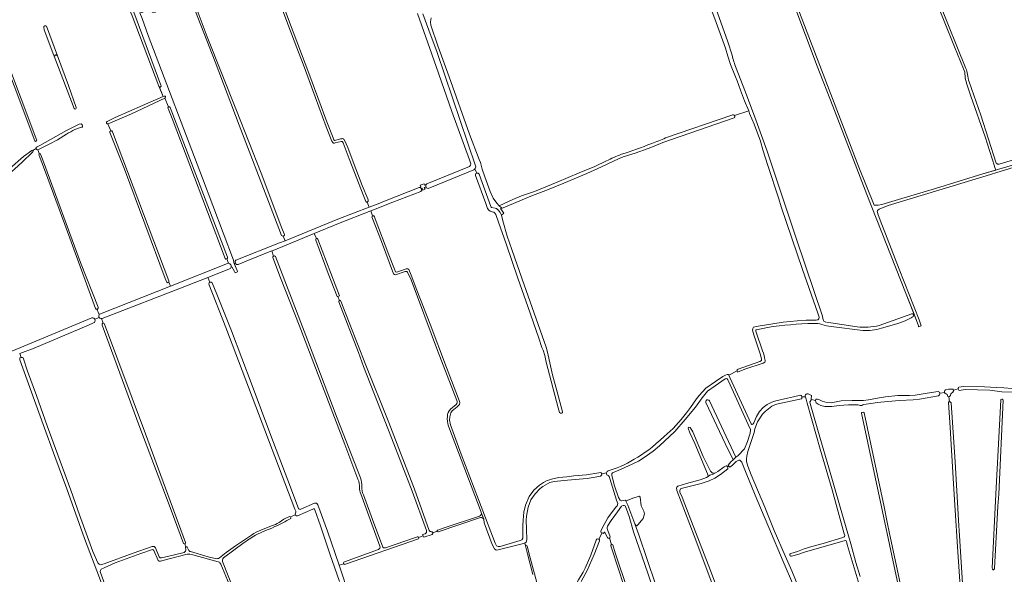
# Model space of a CAD drawing. Header units: metres. Extents: x 209813 to 223847, y 571801 to 587119.
# Tile 619 of 656: x 219458 to 220606, y 580837 to 581483. Entities that reach past the tile are written whole.
import ezdxf

# ---------------------------------------------------------------- set-up
doc = ezdxf.new("R2010")
doc.units = ezdxf.units.M
for name, color, linetype, lineweight in [('B-RO-GR-GRAS-GV', 8, 'Continuous', 0), ('B-RO-GR-RIET-GV', 8, 'Continuous', 0), ('B-RO-KW-KUNSTWERK_STUW-GV', 8, 'Continuous', 0), ('B-RO-OG-WATER_GREPPEL-GV', 8, 'Continuous', 0), ('B-RO-VH-ONVERHARD-GV', 8, 'Continuous', 0)]:
    doc.layers.add(name, color=color, linetype=linetype, lineweight=lineweight)

msp = doc.modelspace()

# ---------------------------------------------------------------- linework, layer by layer
at = {"layer": 'B-RO-GR-GRAS-GV', "flags": 128}
for points in [[(219559.668, 581364.768), (219568.972, 581369.23), (219601.059, 581383.141), (219625.024, 581393.65), (219620.257, 581405.876), (219589.09, 581487.808), (219587.878, 581490.423), (219580.218, 581511.344), (219566.856, 581552.884), (219560.374, 581575.241), (219551.907, 581599.318), (219533.386, 581656.733), (219523.597, 581687.292), (219518.04, 581708.856), (219511.029, 581728.171), (219507.589, 581734.918), (219499.916, 581757.407), (219471.738, 581858.214), (219468.696, 581868.797), (219454.408, 581923.963), (219452.159, 581937.589)], [(219387.776, 581647.575), (219388.341, 581616.426), (219390.637, 581582.041), (219393.711, 581569.184), (219395.14, 581563.945), (219400.061, 581550.134), (219442.447, 581436.469), (219476.737, 581345.505), (219477.69, 581342.806), (219477.372, 581341.853), (219476.102, 581341.377), (219475.467, 581342.171), (219426.89, 581470.124), (219389.405, 581568.446), (219355.614, 581554.986), (219354.274, 581558.105), (219380.963, 581568.19)], [(219607.507, 581642.798), (219628.897, 581587.096), (219650.324, 581534.705), (219659.361, 581512.486), (219660.154, 581509.575), (219659.996, 581508.173), (219658.964, 581507.459), (219660.154, 581503.648), (219661.107, 581503.728), (219661.455, 581503.232), (219662.996, 581499.456), (219663.602, 581497.524), (219676.623, 581463.293), (219710.883, 581377.281), (219739.458, 581304.256), (219763.608, 581240.354), (219766.279, 581233.706)], [(220500.274, 581139.379), (220501.176, 581139.849), (220491.118, 581165.214), (220446.136, 581279.657), (220406.399, 581382.642), (220388.202, 581428.935), (220360.881, 581501.351), (220332.963, 581573.489), (220311.21, 581628.773)], [(220314.877, 581629.985), (220314.091, 581629.725), (220321.151, 581612.083), (220332.33, 581582.891), (220347.79, 581543.677), (220436.86, 581311.417), (220454.412, 581267.1), (220456.193, 581267.1), (220459.092, 581266.892), (220463.449, 581267.707), (220482.781, 581273.714), (220525.93, 581286.523), (220581.271, 581303.506), (220596.487, 581307.886), (220595.114, 581311.928)], [(220309.114, 581625.45), (220231.444, 581598.831), (220228.892, 581597.79), (220230.978, 581592.231), (220233.503, 581592.367), (220234.826, 581591.706), (220261.946, 581518.813), (220283.942, 581457.563), (220288.823, 581442.012)], [(220211.282, 581345.345), (220288.582, 581372.032), (220289.449, 581372.314), (220290.459, 581372.324), (220291.398, 581371.914), (220291.707, 581371.43), (220308.186, 581377.177), (220303.221, 581388.505), (220298.591, 581401.205), (220294.886, 581411.921), (220292.77, 581416.816), (220286.817, 581431.103), (220284.039, 581440.893), (220281.128, 581450.021), (220270.142, 581480.089), (220252.685, 581527.28), (220229.799, 581588.795), (220229.667, 581590.78), (220230.978, 581592.231)], [(220558.889, 581426.075), (220548.074, 581451.768), (220534.655, 581485.44), (220512.517, 581538.935)], [(220514.647, 581542.342), (220530.674, 581502.725), (220561.627, 581426.561)], [(219658.964, 581507.459), (219657.352, 581507.16), (219655.656, 581506.4), (219638.723, 581501.505), (219619.288, 581496.538), (219619.832, 581494.679), (219616.101, 581493.568), (219616.101, 581492.218), (219612.291, 581492.139), (219611.974, 581493.409), (219608.957, 581492.536), (219608.558, 581493.817), (219605.154, 581493.554), (219600.226, 581491.716), (219598.11, 581491.451), (219600.464, 581484.519), (219607.767, 581464.993), (219670.983, 581298.503), (219707.283, 581203.041), (219707.481, 581200.362), (219707.997, 581199.16)], [(219709.479, 581199.447), (219709.288, 581200.753), (219709.288, 581201.864), (219710.081, 581202.975), (219761.04, 581223.295), (219767.519, 581225.597), (219765.082, 581230.956), (219763.951, 581231.14), (219763.078, 581231.617), (219750.165, 581266.29), (219713.768, 581360.218), (219685.673, 581434.17), (219659.328, 581501.917)], [(219762.177, 581509.063), (219772.363, 581480.488), (219795.019, 581420.946), (219816.091, 581364.24), (219823.319, 581345.439), (219824.25, 581343.276), (219824.427, 581343.025), (219824.724, 581342.727), (219825.104, 581342.469), (219825.524, 581342.51), (219832.187, 581344.273), (219833.671, 581344.523), (219834.414, 581344.571), (219834.988, 581344.479), (219835.653, 581344.116), (219836.103, 581343.687), (219836.528, 581342.952), (219840.407, 581334.247), (219845.439, 581320.787), (219857.393, 581289.995), (219863.956, 581274.232), (219864.261, 581273.431), (219864.424, 581272.581), (219864.294, 581271.864), (219863.982, 581271.24), (219863.089, 581270.683), (219865.436, 581264.609), (219877.71, 581269.381), (219883.532, 581271.844), (219923.723, 581287.711), (219925.873, 581288.537), (219925.141, 581290.208), (219929.507, 581291.796), (219929.982, 581290.538), (219932.69, 581291.763), (219982.31, 581312.212), (219983.633, 581313.535), (219984.03, 581315.123), (219982.443, 581320.017), (219962.07, 581376.242), (219943.549, 581428.894), (219921.927, 581490.537)], [(219863.089, 581270.683), (219862.29, 581270.564), (219861.511, 581271.166), (219859.087, 581277.319), (219842.202, 581321.164), (219835.123, 581339.586), (219834.456, 581340.783), (219833.989, 581341.19), (219833.521, 581341.366), (219832.848, 581341.431), (219825.949, 581339.55), (219824.935, 581339.183), (219823.711, 581339.406), (219822.913, 581340.096), (219821.918, 581341.832), (219815.481, 581358.402), (219802.354, 581393.4), (219788.467, 581431.309), (219781.081, 581450.435), (219770.451, 581478.142), (219764.44, 581494.759)], [(219937.698, 581485.608), (219937.169, 581480.845), (219937.301, 581476.744), (219945.483, 581452.727), (219958.863, 581416.722), (219982.636, 581349.716), (219993.79, 581320.375), (219995.378, 581316.803), (219997.23, 581309.13), (220000.537, 581299.87), (220006.49, 581282.804), (220010.194, 581275.131), (220014.428, 581269.31), (220017.26, 581266.286), (220033.081, 581273.544), (220043.135, 581277.909), (220058.216, 581283.069), (220084.939, 581293.917), (220110.604, 581304.632), (220128.86, 581312.173), (220142.189, 581318.607)], [(220293.535, 581426.794), (220303.505, 581400.781), (220315.115, 581370.776), (220329.627, 581329.877), (220363.991, 581227.446), (220394.137, 581137.466), (220394.548, 581134.793), (220395.303, 581132.403)], [(220565.298, 581410.814), (220579.049, 581371.987), (220596.981, 581316.147)], [(220594.932, 581312.369), (220584.2, 581346.512), (220567.423, 581394.228), (220562.372, 581409.304)], [(219631.518, 581381.622), (219627.169, 581391.932), (219588.076, 581373.56), (219560.93, 581361.816)], [(219697.456, 581204.843), (219635.794, 581367.926), (219630.875, 581379.889)], [(220142.382, 580955.007), (220142.904, 580956.697), (220144.213, 580957.367), (220154.706, 580960.771), (220158.815, 580962.483), (220162.863, 580964.336), (220166.844, 580966.327), (220170.754, 580968.455), (220174.588, 580970.716), (220178.971, 580973.318), (220183.274, 580976.05), (220187.492, 580978.91), (220191.623, 580981.896), (220195.662, 580985.005), (220200.403, 580988.988), (220205.043, 580993.089), (220209.578, 580997.305), (220213.166, 581000.319), (220216.652, 581003.448), (220220.033, 581006.689), (220223.309, 581010.042), (220226.471, 581013.499), (220229.519, 581017.058), (220235.614, 581025.004), (220240.115, 581031.017), (220247.479, 581041.139), (220250.377, 581045.222), (220258.316, 581053.823), (220269.32, 581061.554), (220272.175, 581063.531), (220275.116, 581065.379), (220278.137, 581067.092), (220281.232, 581068.668), (220283.153, 581069.557), (220283.377, 581069.619), (220283.607, 581069.649), (220283.839, 581069.647), (220284.068, 581069.613), (220284.291, 581069.547), (220284.502, 581069.451), (220284.698, 581069.326), (220284.874, 581069.175), (220285.021, 581068.855), (220294.595, 581073.9), (220294.541, 581074.145), (220294.705, 581075.228), (220295.869, 581075.969), (220321.269, 581084.647), (220322.962, 581086.023), (220323.068, 581088.034), (220321.587, 581093.855), (220314.072, 581115.762), (220312.591, 581121.16), (220312.908, 581123.382), (220313.861, 581124.652), (220317.036, 581125.605), (220348.468, 581130.579), (220364.767, 581132.167), (220375.35, 581132.907), (220387.039, 581132.758), (220388.791, 581133.437), (220389.955, 581134.601), (220390.272, 581136.294), (220388.897, 581141.268), (220371.011, 581191.857), (220346.123, 581265.155), (220343.266, 581274.363), (220330.477, 581313.142), (220324.867, 581331.663), (220321.798, 581341.611), (220314.39, 581361.508), (220309.293, 581374.058), (220308.186, 581377.177)], [(220291.707, 581371.43), (220291.956, 581370.843), (220292.03, 581370.066), (220291.809, 581369.45), (220291.246, 581369.04), (220207.921, 581340.235), (220197.761, 581335.896), (220191.094, 581333.145), (220175.943, 581327.597), (220161.867, 581323.258), (220157.21, 581321.459), (220136.573, 581311.828), (220119.216, 581303.996), (220092.44, 581292.566), (220071.485, 581283.994), (220055.822, 581278.279), (220021.884, 581263.734), (220020.614, 581263.496), (220019.583, 581263.575), (220018.815, 581263.178), (220022.625, 581257.516), (220019.662, 581255.32), (220021.249, 581248.811), (220026.329, 581230.872), (220031.867, 581215.392), (220044.012, 581180.705), (220071.872, 581101.329), (220073.698, 581094.265), (220075.365, 581086.645), (220079.492, 581069.182), (220084.652, 581049.577), (220090.922, 581026.161), (220090.922, 581024.971), (220090.287, 581024.336), (220088.7, 581024.336), (220087.509, 581025.209), (220085.842, 581030.686), (220071.872, 581084.105), (220070.364, 581091.566), (220068.3, 581098.154), (220066.872, 581101.091), (220063.459, 581111.886), (220050.679, 581148.955), (220039.011, 581181.975), (220025.12, 581221.821), (220016.151, 581247.221), (220013.055, 581256.032), (220012.182, 581257.778), (220010.753, 581258.889), (220008.769, 581259.365), (220006.626, 581260.08), (220005.038, 581261.112), (220003.689, 581263.175), (220001.705, 581269.128), (219989.56, 581301.672), (219989.481, 581302.863), (219989.957, 581303.815), (219991.143, 581304.299), (219988.761, 581309.405), (219987.496, 581308.26), (219944.793, 581290.639), (219934.315, 581286.512), (219933.045, 581286.67), (219932.093, 581287.305), (219931.758, 581288.326), (219929.793, 581287.734), (219930.611, 581285.543), (219927.736, 581284.672), (219927.098, 581286.741), (219926.257, 581286.379), (219926.536, 581285.242), (219926.616, 581283.972), (219925.584, 581283.099), (219893.04, 581270.398), (219870.497, 581261.508), (219867.338, 581260.485)], [(219478.18, 581334.972), (219481.475, 581336.756), (219512.479, 581353.91), (219527.262, 581361.53), (219529.469, 581361.765), (219530.509, 581360.689), (219531.022, 581359.709)], [(219529.871, 581357.855), (219522.187, 581355.229)], [(219560.531, 581361.744), (219564, 581353.778)], [(219566.204, 581352.678), (219631.651, 581178.811)], [(220737.376, 581356.396), (220740.841, 581357.402), (220745.118, 581359.393), (220747.505, 581350.8), (220743.667, 581349.479), (220703.861, 581337.569), (220646.037, 581319.943), (220602.765, 581306.613), (220585.213, 581301.371), (220470.971, 581266.766), (220460.302, 581262.335), (220458.45, 581260.748), (220458.185, 581259.954), (220459.243, 581255.587), (220463.563, 581244.335), (220465.126, 581240.519), (220483.694, 581192.369), (220507.129, 581133.269), (220509.367, 581126.264), (220506.244, 581125.365), (220506.086, 581126.264), (220504.831, 581130.631), (220501.176, 581139.849)], [(220600.186, 581314.827), (220650.583, 581330.136), (220685.971, 581341.011), (220737.376, 581356.396), (220736.939, 581357.604)], [(219512.488, 581349.88), (219501.751, 581343.139), (219493.032, 581338.66), (219479.129, 581331.61)], [(219629.24, 581177.159), (219627.582, 581181.369), (219580.163, 581308.921), (219562.763, 581351.588)], [(219430.024, 581295.786), (219462.356, 581323.672), (219471.906, 581330.872)], [(219476.998, 581333.072), (219473.136, 581330.909)], [(219480.845, 581326.67), (219479.129, 581331.61)], [(219473.241, 581329.083), (219460.352, 581316.928), (219435.753, 581294.531)], [(219546.2, 581146.585), (219510.36, 581244.292), (219486.61, 581308.684), (219480.353, 581325.09)], [(219482.433, 581325.79), (219485.696, 581317.588), (219528.805, 581200.201), (219549.241, 581148.098)], [(219767.519, 581225.597), (219829.006, 581250.586), (219865.436, 581264.609)], [(219867.338, 581260.485), (219829.788, 581245.606), (219801.451, 581234.09), (219804.032, 581228.087)], [(219893.943, 581187.156), (219879.888, 581224.493), (219868.686, 581253.447), (219871.371, 581254.523), (219870.577, 581254.841), (219869.409, 581254.532), (219867.338, 581260.485)], [(219871.407, 581254.429), (219872.641, 581251.269), (219888.278, 581209.2), (219895.024, 581192.293), (219896.294, 581189.356), (219897.644, 581188.96), (219908.756, 581192.849), (219910.582, 581192.928), (219911.773, 581192.055), (219914.551, 581185.467), (219921.218, 581167.925), (219936.538, 581128.158), (219955.746, 581077.914), (219970.59, 581039.417), (219971.277, 581036.811), (219970.96, 581034.588), (219968.102, 581031.942), (219962.176, 581027.18), (219960.8, 581024.957), (219959.424, 581020.301), (219959.318, 581016.173), (219960.165, 581010.881), (219972.865, 580976.803), (219993.185, 580923.886), (220012.341, 580873.046), (220013.928, 580870.03), (220015.754, 580868.998), (220018.135, 580868.998), (220041.551, 580876.063), (220043.694, 580876.936), (220044.647, 580878.603), (220044.885, 580881.698), (220044.647, 580894.001), (220044.964, 580899.717), (220046.075, 580909.083), (220047.901, 580917.417), (220052.187, 580927.339), (220057.664, 580934.8), (220064.173, 580940.515), (220068.697, 580943.611), (220072.349, 580945.437), (220077.984, 580947.58), (220086.636, 580949.326), (220096.139, 580950.148), (220104.275, 580951.273), (220119.092, 580952.463), (220133.512, 580955.109), (220135.43, 580955.308), (220136.356, 580954.911), (220136.605, 580953.919)], [(219801.451, 581234.09), (219753.456, 581214.253), (219751.843, 581213.662)], [(219830.96, 581155.79), (219828.947, 581160.653), (219828.159, 581160.359), (219817.75, 581187.53), (219803.257, 581226.205)], [(219805.708, 581227.333), (219830.853, 581161.364), (219828.947, 581160.653)], [(219753.875, 581207.751), (219751.843, 581213.662), (219750.599, 581213.206), (219722.103, 581201.685), (219712.815, 581197.838)], [(219756.162, 581207.236), (219793.541, 581110.14), (219828.065, 581018.868), (219855.179, 580949.031)], [(219633.572, 581172.67), (219700.218, 581199.168)], [(219703.628, 581193.369), (219677.187, 581182.796), (219679.426, 581177.142)], [(219709.479, 581199.447), (219707.997, 581199.16), (219711.555, 581190.876), (219712.017, 581189.436), (219709.06, 581187.963), (219708.242, 581189.807), (219705.434, 581195.071), (219704.377, 581194.627)], [(219677.187, 581182.796), (219652.335, 581172.859), (219554.107, 581135.038)], [(219907.591, 581189.648), (219896.247, 581185.825)], [(219967.823, 581039.341), (219945.328, 581097.516), (219914.321, 581180.125), (219910.704, 581188.279)], [(219551.951, 581140.44), (219633.572, 581172.67), (219631.744, 581177.393)], [(219779.731, 580910.073), (219778.677, 580912.636), (219698.333, 581124.233), (219678.557, 581174.922)], [(219682.245, 581176.416), (219687.77, 581163.384), (219704.964, 581120.67), (219728.827, 581056.867), (219750.696, 580998.288), (219770.61, 580946.373), (219782.896, 580913.459)], [(219550.558, 581139.426), (219547.917, 581145.652)], [(219932.302, 580887.73), (219915.778, 580933.398), (219891.569, 580995.84), (219858.76, 581079.051), (219853.072, 581095.323), (219830.163, 581154.26)], [(219832.498, 581155.076), (219861.538, 581080.639), (219888.262, 581013.567), (219918.159, 580935.911), (219935.357, 580887.757)], [(219396.159, 581075.383), (219398.005, 581076.109), (219448.565, 581096.839), (219542.118, 581135.684)], [(219550.425, 581136.136), (219545.317, 581134.069)], [(219555.306, 581129.381), (219553.347, 581134.808)], [(220460.286, 581126.862), (220498.353, 581140.344)], [(219543.994, 581129.671), (219538.051, 581127.217), (219474.652, 581100.457), (219457.76, 581094.179), (219459.472, 581089.588), (219460.927, 581089.587), (219461.721, 581088.86), (219466.946, 581073.646), (219477.331, 581045.204), (219490.031, 581009.749), (219517.349, 580934.674), (219527.734, 580905.834), (219543.212, 580863.302), (219548.967, 580850.073), (219550.356, 580848.353), (219552.208, 580847.692), (219556.309, 580848.684), (219590.024, 580861.372), (219612.517, 580869.151)], [(220330.259, 581124.566), (220317.363, 581121.679)], [(220398.977, 581130.523), (220434.787, 581125.317)], [(220441.168, 581120.96), (220404.28, 581125.506)], [(220480.869, 581128.588), (220463.116, 581123.54)], [(220316.503, 581120.254), (220324.27, 581097.314)], [(219562.24, 580801.472), (219550.753, 580832.544), (219533.29, 580878.383), (219512.785, 580936.129), (219498.696, 580974.163), (219485.136, 581011.403), (219457.818, 581086.677), (219457.818, 581088.397), (219458.121, 581088.851), (219459.472, 581089.588)], [(220327.383, 581085.332), (220327.181, 581083.789), (220325.2, 581082.777), (220303.527, 581075.998), (220294.968, 581072.284), (220294.595, 581073.9)], [(220285.021, 581068.855), (220286.281, 581066.18), (220311.101, 581012.022), (220311.479, 581011.674), (220311.859, 581011.472), (220312.349, 581011.47), (220312.84, 581011.594), (220313.296, 581011.991), (220314.084, 581013.403), (220317.334, 581020.81), (220320.643, 581026.397), (220325.257, 581030.939), (220329.821, 581034.606), (220335.291, 581037.157), (220339.709, 581038.781), (220353.468, 581042.041), (220360.386, 581043.369), (220368.426, 581045.349), (220369.328, 581045.032), (220369.706, 581044.558), (220369.991, 581043.431)], [(220262.291, 581038.954), (220293.271, 580973.253), (220295.583, 580974.732), (220303.124, 580983.066), (220306.934, 580991.639), (220309.715, 581001.11), (220310.238, 581004.787), (220310.27, 581005.473), (220307.669, 581011.295), (220284.823, 581061.932), (220283.961, 581063.515), (220282.653, 581064.797), (220280.816, 581064.56), (220269.213, 581056.508), (220260.029, 581049.98), (220253.824, 581042.224), (220245.989, 581031.498), (220234.072, 581017.14), (220222.163, 581003.263), (220204.306, 580986.591), (220196.676, 580980.275), (220186.209, 580972.877), (220179.471, 580968.702), (220172.205, 580964.906), (220159.509, 580959.105), (220149.304, 580955.096), (220148.562, 580953.911), (220148.641, 580951.68), (220151.516, 580939.923), (220156.446, 580926.319), (220158.128, 580923.158), (220159.758, 580922.434), (220160.381, 580922.477), (220161.936, 580922.828), (220163.955, 580923.167), (220165.112, 580922.496), (220174.031, 580925.878), (220180.835, 580927.811), (220181.685, 580926.651), (220182.922, 580916.368), (220185.783, 580910.105), (220186.556, 580907.012), (220185.01, 580901.832), (220178.979, 580894.332), (220177.51, 580893.172), (220176.918, 580893.116), (220175.401, 580895.328), (220180.148, 580882.704), (220199.292, 580825.156)], [(220552.619, 581052.751), (220552.577, 581052.922), (220552.541, 581053.574), (220552.741, 581054.064), (220553.271, 581054.829), (220558.632, 581055.579), (220583.076, 581055.352), (220597.127, 581054.458), (220605.924, 581053.951), (220615.366, 581053.271)], [(220438.075, 580820.86), (220423.241, 580871.423), (220422.226, 580874.81), (220421.776, 580875.584), (220421.238, 580876.044), (220420.883, 580876.127), (220419.571, 580875.798), (220390.594, 580867.432), (220373.226, 580862.265), (220365.44, 580859.92), (220358.147, 580857.693), (220357.244, 580857.758), (220356.607, 580858.23), (220356.273, 580859.232), (220356.313, 580859.974), (220356.659, 580860.505), (220357.363, 580860.974), (220365.243, 580863.402), (220373.061, 580866.304), (220381.963, 580868.991), (220395.013, 580872.71), (220418.179, 580879.589), (220419.685, 580880.225), (220420.116, 580880.835), (220420.146, 580881.852), (220419.714, 580883.692), (220416.201, 580896.616), (220405.372, 580935.102), (220391.751, 580982.493), (220376.494, 581036.184), (220375.345, 581040.907), (220374.709, 581042.157), (220374.349, 581043.214), (220374.218, 581043.749), (220369.991, 581043.431), (220370.148, 581042.196), (220370.091, 581041.742), (220369.802, 581041.33), (220353.444, 581037.661), (220343.934, 581035.818), (220339.311, 581034.551), (220335.268, 581032.84), (220327.527, 581026.473), (220324.219, 581023.232), (220318.604, 581014.59), (220315.41, 581006.196), (220314.406, 581001.805), (220309.785, 580988.107), (220307.199, 580979.804), (220305.955, 580974.381), (220305.548, 580971.174), (220305.758, 580967.985), (220307.183, 580962.82), (220311.108, 580952.677), (220326.871, 580915.022), (220338.09, 580887.601), (220350.616, 580858.182), (220358.566, 580840.597), (220366.183, 580821.81)], [(220374.218, 581043.749), (220374.243, 581045.11), (220374.611, 581045.943), (220375.359, 581046.684), (220376.104, 581046.989), (220377.411, 581047.018), (220381.303, 581044.984), (220381.519, 581044.565), (220381.218, 581041.271), (220381.379, 581040.478)], [(220541.796, 581043.714), (220541.394, 581043.622), (220540.651, 581043.785), (220539.98, 581044.981), (220539.545, 581046.359), (220538.675, 581046.866), (220537.37, 581047.301), (220536.79, 581048.534), (220531.489, 581047.732), (220531.08, 581047.899), (220531.116, 581047.174), (220531.08, 581046.503), (220530.808, 581045.941), (220529.675, 581044.647), (220507.61, 581040.833), (220500.035, 581040.127), (220484.051, 581039.345), (220470.429, 581037.933), (220458.269, 581036.85), (220450.852, 581035.862), (220442.441, 581034.444), (220441.446, 581034.094), (220440.344, 581033.529), (220438.274, 581033.421), (220435.854, 581034.067), (220424.778, 581034.255), (220413.907, 581033.509), (220405.346, 581032.39), (220401.529, 581032.202), (220396.932, 581032.417), (220392.469, 581033.628), (220389.188, 581035), (220386.877, 581036.535), (220386.313, 581037.771), (220386.096, 581039.119), (220381.379, 581040.478), (220380.94, 581040.077), (220379.915, 581038.187), (220379.48, 581037.583), (220379.817, 581035.692), (220391.343, 580996.367), (220401.578, 580960.806), (220418.325, 580903.048), (220427.174, 580872.204), (220433.311, 580850.333), (220438.299, 580834.188)], [(220386.096, 581039.119), (220386.507, 581040.275), (220386.927, 581040.762), (220387.327, 581040.888), (220388.343, 581040.828), (220390.094, 581040.279), (220393.94, 581038.418), (220399.389, 581036.881), (220404.373, 581036.705), (220416.014, 581038.944), (220428.74, 581039.149), (220442.133, 581039.284), (220448.044, 581040.016), (220460.334, 581042.394), (220467.856, 581043.653), (220482.18, 581045.072), (220495.592, 581045.061), (220502.418, 581045.575), (220516.207, 581047.667), (220529.244, 581049.816), (220530.155, 581049.494), (220530.59, 581049.186), (220530.935, 581048.461), (220531.08, 581047.899)], [(220536.79, 581048.534), (220536.626, 581050.129), (220537.043, 581050.945), (220537.822, 581051.579), (220541.357, 581052.341), (220545.2, 581052.667), (220546.505, 581052.323), (220547.248, 581051.471), (220547.292, 581051.207)], [(220631.527, 581048.622), (220603.314, 581049.286), (220589.629, 581051.155), (220560.744, 581051.991), (220556.066, 581051.475), (220554.123, 581051.062), (220553.194, 581051.435), (220552.813, 581051.961), (220552.619, 581052.751), (220547.292, 581051.207), (220547.321, 581051.036), (220547.176, 581050.057), (220546.433, 581049.096), (220544.457, 581047.574), (220544.058, 581046.957), (220543.769, 581045.181), (220543.388, 581044.619), (220542.5, 581043.876), (220541.796, 581043.714), (220542.356, 581037.573), (220543.243, 581037.604), (220543.642, 581037.441), (220544.077, 581037.096), (220544.546, 581036.407), (220549.185, 580967.587), (220552.614, 580906.893), (220552.866, 580899.518), (220554.034, 580881.345), (220557.862, 580819.95)], [(219960.307, 581029.075), (219967.141, 581034.704)], [(220285.196, 580962.728), (220284.271, 580963.938), (220287.309, 580967.618), (220290.253, 580970.259), (220280.926, 580989.318), (220258.322, 581037.012)], [(220559.16, 580770.489), (220558.541, 580770.85), (220551.727, 580868.685), (220549.151, 580911.344), (220547.221, 580942.258), (220543.3, 581007.913), (220541.123, 581036.824), (220541.213, 581037.223), (220541.666, 581037.549), (220542.356, 581037.573)], [(219996.02, 580909.053), (219958.036, 581009.5)], [(220282.52, 580780.22), (220244.731, 580881.483), (220224.365, 580934.175), (220224.406, 580935.075), (220223.803, 580936.929), (220224.548, 580938.176), (220225.461, 580939.463), (220235.553, 580942.405), (220251.488, 580946.769), (220258.996, 580949.673), (220261.027, 580950.665), (220261.027, 580951.563), (220260.25, 580953.879), (220245.507, 580989.209), (220239.595, 581001.763), (220237.747, 581006.865), (220237.928, 581008.057), (220239.87, 581007.762), (220242.845, 581002.795), (220255.27, 580974.05), (220263.44, 580957.016), (220265.9, 580954.372), (220269.453, 580955.019), (220272.266, 580956.634), (220279.523, 580961.783), (220281.766, 580963.103), (220282.71, 580963.013), (220283.392, 580961.875)], [(220384.445, 580767.572), (220348.401, 580851.46), (220331.765, 580891.29), (220317.866, 580924.068), (220305.843, 580952.704), (220300.522, 580966.042), (220300.104, 580967.295), (220299.144, 580968.596), (220297.837, 580969.581), (220296.499, 580969.903), (220295.763, 580969.367), (220293.57, 580968.091), (220289.157, 580963.928), (220286.151, 580961.48), (220285.196, 580962.728), (220283.392, 580961.875), (220283.967, 580960.915), (220283.818, 580959.736), (220275.445, 580953.002), (220268.721, 580948.612), (220262.007, 580945.479), (220252.592, 580942.422), (220240.481, 580939.559), (220230.858, 580937.129), (220228.611, 580936.235), (220227.985, 580934.484), (220227.921, 580932.566), (220230.395, 580926.475), (220238.655, 580905.293), (220263.764, 580841.141), (220287.349, 580777.39)], [(220137.074, 580885.085), (220135.889, 580885.758), (220135.889, 580887.028), (220137.264, 580890.415), (220143.826, 580902.374), (220152.716, 580914.439), (220154.618, 580916.662), (220155.636, 580919.161), (220154.131, 580922.928), (220146.115, 580948.404), (220145.362, 580950.631), (220144.195, 580951.906), (220142.768, 580952.751), (220142.309, 580953.793), (220142.382, 580955.007), (220136.605, 580953.919), (220136.687, 580952.529), (220136.224, 580951.736), (220135.254, 580950.952), (220129.115, 580949.787), (220119.908, 580948.517), (220096.836, 580946.401), (220081.173, 580945.025), (220076.198, 580943.543), (220067.943, 580938.992), (220064.768, 580936.558), (220059.053, 580930.526), (220053.973, 580923.435), (220050.904, 580915.074), (220048.999, 580904.279), (220048.682, 580899.622), (220048.893, 580889.251), (220049.528, 580876.974), (220048.682, 580874.011), (220047.189, 580872.844)], [(219878.084, 580869.56), (219855.544, 580930.526)], [(219785.832, 580912.532), (219801.704, 580919.596)], [(219805.548, 580917.597), (219816.736, 580886.986), (219830.313, 580847.183)], [(220206.299, 580790.474), (220190.619, 580837.962), (220173.944, 580886.272), (220168.577, 580903.969), (220165.729, 580912.424), (220163.928, 580916.595), (220162.764, 580916.963), (220161.732, 580916.979), (220159.977, 580915.918), (220154.98, 580909.418), (220147.778, 580899.195), (220143.579, 580892.907), (220143.023, 580891.027), (220143.149, 580889.948), (220143.821, 580887.778), (220146.67, 580880.38)], [(219779.4, 580905.963), (219773.764, 580903.486), (219774.051, 580902.69), (219773.915, 580901.893)], [(219799.697, 580912.751), (219781.828, 580904.875)], [(219830.894, 580828.094), (219819.408, 580860.526), (219808.588, 580893.143), (219802.196, 580911.846)], [(219945.634, 580888.278), (219952.96, 580890.95), (219994.302, 580904.589)], [(219739.203, 580888.216), (219751.577, 580893.163)], [(219760.279, 580897.019), (219766.025, 580900.763), (219769.926, 580902.908), (219772.833, 580904.086), (219773.764, 580903.486)], [(220056.258, 580836.436), (220049.965, 580860.592), (220047.189, 580872.844), (220016.085, 580865.015), (220013.545, 580864.803), (220011.534, 580866.391), (220008.994, 580871.259), (219999.469, 580896.659), (219999.084, 580900.927)], [(219690.72, 580855.916), (219698.67, 580862.057), (219709.648, 580869.75), (219728.091, 580882.425)], [(219755.345, 580892.236), (219752.071, 580890.599), (219744.564, 580887.656), (219735.014, 580883.558)], [(219938.989, 580883.205), (219929.061, 580879.883), (219928.393, 580881.45), (219923.195, 580879.643)], [(219928.393, 580881.45), (219927.752, 580882.955), (219930.59, 580883.922)], [(219944.619, 580886.844), (219939.717, 580885.081)], [(220139.456, 580885.48), (220138.788, 580884.162), (220137.074, 580885.085), (220133.281, 580877.798)], [(220143.465, 580879.558), (220140.424, 580885.319)], [(219650.389, 580872.051), (219651.651, 580868.468)], [(219719.776, 580873.623), (219695.483, 580855.68)], [(220047.709, 580870.551), (220048.552, 580870.614), (220049.317, 580870.412), (220049.952, 580869.566), (220053.444, 580855.913), (220060.958, 580827.02), (220063.816, 580814.955), (220064.874, 580809.135), (220064.557, 580802.15), (220063.393, 580792.836), (220063.393, 580789.979), (220064.557, 580785.322), (220066.356, 580780.983), (220068.155, 580779.607), (220070.378, 580779.925), (220073.553, 580782.676), (220080.22, 580790.296), (220094.084, 580807.335), (220095.354, 580808.5), (220097.069, 580808.95)], [(220102.535, 580813.326), (220101.493, 580813.897), (220101.175, 580814.638), (220102.128, 580816.437), (220109.748, 580830.301), (220114.933, 580839.086), (220117.371, 580843.653), (220123.921, 580858.773), (220130.385, 580876.339), (220131.126, 580877.715), (220132.29, 580878.138), (220133.281, 580877.798)], [(220134.161, 580875.629), (220127.978, 580859.821), (220119.917, 580841.212), (220112.892, 580828.178)], [(220145.665, 580878.662), (220148.24, 580871.33)], [(220149.69, 580870.841), (220152.591, 580861.662), (220196.064, 580732.17)], [(219705.864, 580815.974), (219692.371, 580848.452), (219691.445, 580849.907), (219690.717, 580850.701), (219689.129, 580851.296), (219659.695, 580859.432), (219656.387, 580860.16), (219653.146, 580859.961), (219632.112, 580854.669), (219621.991, 580851.891), (219620.536, 580851.891), (219619.478, 580852.883), (219614.318, 580864.591), (219613.657, 580865.187), (219612.599, 580865.451), (219599.039, 580860.953), (219569.141, 580849.907), (219556.176, 580844.284), (219552.935, 580842.499), (219551.943, 580841.109), (219551.744, 580839.985), (219557.962, 580822.258)], [(219616.069, 580867.362), (219620.522, 580856.837)], [(219623.403, 580855.92), (219638.352, 580859.358), (219649.551, 580862.013)], [(219651.492, 580866.183), (219651.129, 580867.261)], [(219653.595, 580867.629), (219654.631, 580865.164)], [(219657.053, 580863.141), (219677.608, 580857.136), (219685.814, 580855.079)], [(220169.759, 580800.766), (220157.142, 580840.294), (220147.459, 580869.809)], [(219694.396, 580851.686), (219708.382, 580816.277), (219759.669, 580691.923), (219766.614, 580674.857), (219766.932, 580673.984), (219766.892, 580673.111), (219766.297, 580672.555), (219765.671, 580672.39), (219767.835, 580666.473), (219768.7, 580666.734), (219769.674, 580666.273), (219771.066, 580664.839), (219772.807, 580663.689), (219775.074, 580664.25), (219803.966, 580678.322), (219806.808, 580679.766), (219809.457, 580681.54), (219811.738, 580683.627), (219813.958, 580686.675), (219815.51, 580689.617)], [(219835.74, 580848.971), (219830.313, 580847.183), (219842.542, 580810.718)]]:
    msp.add_lwpolyline(points, dxfattribs=at)
for points in [[(219497.914, 581440.62), (219497.59, 581441.46), (219486.511, 581471.55), (219485.77, 581474.407), (219485.982, 581475.36), (219486.934, 581476.101), (219488.416, 581476.101), (219489.24, 581475.563), (219514.747, 581406.389), (219523.68, 581380.769), (219523.549, 581379.94), (219523.088, 581379.284), (219522.397, 581379.054), (219521.453, 581379.548)], [(220592.384, 580843.958), (220596.425, 580929.998), (220602.128, 581039.919), (220602.377, 581040.386), (220602.649, 581040.603), (220603.302, 581040.839), (220603.809, 581040.821), (220604.299, 581040.694), (220604.661, 581040.476), (220605.227, 581039.663), (220600.033, 580929.961), (220598.851, 580915.989), (220594.985, 580843.277), (220594.949, 580842.802), (220594.695, 580842.44), (220594.332, 580842.15), (220593.934, 580842.005), (220593.499, 580842.005), (220593.045, 580842.186), (220592.665, 580842.585), (220592.52, 580842.965)], [(220500.968, 580740.017), (220500.632, 580740.144), (220500.511, 580740.283), (220474.985, 580858.39), (220463.275, 580915.185), (220439.688, 581024.708), (220439.814, 581025.143), (220440.376, 581025.469), (220441.862, 581025.614), (220442.442, 581025.451), (220442.928, 581025.088), (220466.341, 580915.154), (220469.561, 580897.342), (220472.345, 580884.191), (220487.244, 580815.259), (220499.019, 580758.427), (220501.838, 580746.989), (220502.696, 580743.66), (220502.987, 580741.026), (220502.952, 580740.643), (220502.72, 580740.4), (220502.093, 580740.144), (220501.734, 580740.063)]]:
    msp.add_lwpolyline(points, close=True, dxfattribs=at)
at = {"layer": 'B-RO-GR-GRAS-GV'}
for points in [[(220288.823, 581442.012, 0.03998505), (220293.535, 581426.794)], [(220560.649, 581417.747, 0.08856898), (220558.889, 581426.075)], [(220561.627, 581426.561, -0.0297589), (220563.455, 581419.534)], [(220562.372, 581409.304, -0.07342374), (220560.649, 581417.747)], [(220563.455, 581419.534, 0.0465471), (220565.298, 581410.814)], [(219630.875, 581379.889, -0.45367676), (219631.518, 581381.622)], [(219522.187, 581355.229, 0.02930582), (219512.488, 581349.88)], [(220195.09, 581338.915, 0.00023534), (220211.282, 581345.345)], [(220159.642, 581326.377, 0.02072446), (220195.09, 581338.915)], [(220142.189, 581318.607, -0.01670942), (220159.642, 581326.377)], [(220595.114, 581311.928, -0.03887523), (220594.932, 581312.369)], [(220596.981, 581316.147, 0.29114188), (220600.186, 581314.827)], [(219766.279, 581233.706, -0.62375949), (219765.082, 581230.956)], [(219699.541, 581204.408, -0.40297188), (219697.456, 581204.843)], [(219753.875, 581207.751, -0.41386895), (219756.162, 581207.236)], [(219700.218, 581199.168, -0.08975), (219701.464, 581199.244)], [(219704.377, 581194.627, -0.10553318), (219703.628, 581193.369)], [(219712.815, 581197.838, -0.38085852), (219709.479, 581199.447)], [(219896.247, 581185.825, -0.38387842), (219893.943, 581187.156)], [(219910.704, 581188.279, 0.39587026), (219907.591, 581189.648)], [(220499.964, 581137.031, -0.05462847), (220480.869, 581128.588)], [(220383.698, 581129.206, 0.02542036), (220330.259, 581124.566)], [(220393.685, 581127.871, 0.09718962), (220383.698, 581129.206)], [(220404.28, 581125.506, -0.07984252), (220393.685, 581127.871)], [(220395.303, 581132.403, 0.14503489), (220398.084, 581130.69)], [(220434.787, 581125.317, 0.10661803), (220460.286, 581126.862)], [(220463.116, 581123.54, -0.08581039), (220441.168, 581120.96)], [(220317.363, 581121.679, 0.4656421), (220316.503, 581120.254)], [(220324.27, 581097.314, -0.06432868), (220327.286, 581086.103)], [(220327.286, 581086.103, -0.00399106), (220327.383, 581085.332)], [(219967.141, 581034.704, 0.30798795), (219967.823, 581039.341)], [(220258.322, 581037.012, -1.01345969), (220262.291, 581038.954)], [(219958.036, 581009.5, -0.09315811), (219956.688, 581020.639)], [(219956.688, 581020.639, -0.22284676), (219960.307, 581029.075)], [(219854.266, 580937.716, 0.09660588), (219852.41, 580947.421)], [(219856.918, 580938.779, 0.12797749), (219858.759, 580929.397)], [(219855.544, 580930.526, -0.08830528), (219854.266, 580937.716)], [(219801.704, 580919.596, -0.41538454), (219805.548, 580917.597)], [(219779.671, 580907.966, 0.22880601), (219779.731, 580910.073)], [(219782.896, 580913.459, 0.38344819), (219785.832, 580912.532)], [(219802.196, 580911.846, 0.46626792), (219799.697, 580912.751)], [(219996.208, 580908.553, 0.04163474), (219996.02, 580909.053)], [(219751.577, 580893.163, 0.05805319), (219760.279, 580897.019)], [(219773.915, 580901.893, -0.03513279), (219755.345, 580892.236)], [(219735.014, 580883.558, 0.03090494), (219719.776, 580873.623)], [(219728.091, 580882.425, -0.04641162), (219739.203, 580888.216)], [(219930.59, 580883.922, 0.40505477), (219932.302, 580887.73)], [(219935.357, 580887.757, 0.2288968), (219938.354, 580886.347)], [(220140.424, 580885.319, 0.57329551), (220139.456, 580885.48)], [(220133.281, 580877.798, -0.38428938), (220134.161, 580875.629)], [(219612.517, 580869.151, -0.37782377), (219616.069, 580867.362)], [(219649.551, 580862.013, 0.37468018), (219651.492, 580866.183)], [(219654.631, 580865.164, 0.23775765), (219657.053, 580863.141)], [(219880.845, 580869.321, 0.40884721), (219884.64, 580867.512)], [(219620.522, 580856.837, 0.3010416), (219623.403, 580855.92)], [(219685.814, 580855.079, 0.25349634), (219690.72, 580855.916)], [(219695.483, 580855.68, 0.24767445), (219694.396, 580851.686)]]:
    msp.add_lwpolyline(points, format="xyb", dxfattribs=at)
for centre, radius, start, end in [((219560.45, 581363.355), 1.615, 118.943065, 286.478898), ((219529.765, 581359.205), 1.354, 274.477163, 23.881723), ((219564.511, 581352.044), 1.808, 20.542502, 194.80565), ((219472.55, 581329.959), 1.116, 308.265353, 127.014126), ((219478.73, 581333.312), 1.749, 108.332073, 280.74932), ((219481.321, 581325.655), 1.121, 6.89916, 211.994384), ((219804.465, 581226.81), 1.348, 22.819565, 206.264806), ((219630.423, 581178.018), 1.462, 216.007941, 35.340879), ((219680.492, 581175.446), 2.003, 28.956922, 194.80565), ((219547.721, 581147.338), 1.698, 206.340471, 23.881723), ((219831.349, 581154.615), 1.238, 21.865592, 194.80565), ((219542.523, 581132.511), 3.199, 297.373462, 98.366236), ((219552.897, 581137.676), 2.921, 108.900633, 280.74932), ((220498.583, 581138.408), 1.95, 315.093848, 104.095814), ((219781.206, 580906.739), 1.965, 141.349158, 286.478898), ((219938.046, 580884.65), 1.726, 303.126301, 104.095814), ((220145.001, 580880.189), 1.661, 202.346369, 6.692989), ((220148.65, 580870.152), 1.247, 33.516203, 194.80565), ((219652.362, 580867.444), 1.247, 8.520633, 189.076072), ((219837.114, 580849.856), 1.635, 112.072685, 297.938053)]:
    msp.add_arc(centre, radius, start, end, dxfattribs=at)
at = {"layer": 'B-RO-GR-RIET-GV', "flags": 128}
msp.add_lwpolyline([(220175.401, 580895.328), (220176.918, 580893.116), (220177.51, 580893.172), (220178.979, 580894.332), (220185.01, 580901.832), (220186.556, 580907.012), (220185.783, 580910.105), (220182.922, 580916.368), (220181.685, 580926.651), (220180.835, 580927.811), (220174.031, 580925.878), (220165.112, 580922.496), (220165.282, 580921.253), (220165.545, 580920.243), (220167.383, 580917.139)], close=True, dxfattribs=at)
at = {"layer": 'B-RO-KW-KUNSTWERK_STUW-GV', "flags": 128}
msp.add_lwpolyline([(219501.58, 581442.097), (219501.285, 581442.899), (219497.59, 581441.46), (219497.914, 581440.62)], close=True, dxfattribs=at)
at = {"layer": 'B-RO-OG-WATER_GREPPEL-GV'}
for points in [[(219753.875, 581207.751, 0.32935393), (219753.159, 581205.912)], [(219556.665, 581128.342, 1.0899547), (219553.977, 581127.292)], [(219856.918, 580938.779, 0.10194326), (219855.179, 580949.031)], [(219996.208, 580908.553, -0.38110548), (219994.302, 580904.589)], [(219995.219, 580902.769, -0.34133674), (219999.084, 580900.927)], [(219945.634, 580888.278, 1.21925311), (219946.032, 580886.215)], [(219649.037, 580872.614, 0.88001629), (219651.345, 580873.713)], [(219922.921, 580878.091, 0.76021207), (219921.608, 580880.401)], [(219878.084, 580869.56, -0.41662345), (219876.288, 580865.697)]]:
    msp.add_lwpolyline(points, format="xyb", dxfattribs=at)
at = {"layer": 'B-RO-OG-WATER_GREPPEL-GV', "flags": 128}
for points in [[(219753.159, 581205.912), (219762.188, 581182.238), (219783.619, 581127.205), (219837.065, 580987.902), (219852.41, 580947.421)], [(219553.995, 581127.255), (219564.777, 581097.42), (219596.857, 581010.793), (219633.388, 580914.361), (219649.037, 580872.614)], [(219651.348, 580873.701), (219604.445, 581000.483), (219556.665, 581128.342)], [(220258.322, 581037.012), (220280.926, 580989.318), (220290.253, 580970.259), (220293.271, 580973.253)], [(220293.271, 580973.253), (220262.291, 581038.954)], [(219880.845, 580869.321), (219871.035, 580896.228), (219858.759, 580929.397)], [(219999.084, 580900.927), (219996.208, 580908.553)], [(219946.074, 580886.232), (219995.219, 580902.769)], [(219837.848, 580848.394), (219922.921, 580878.091)], [(219921.753, 580880.429), (219919.615, 580879.555), (219884.64, 580867.512)], [(219876.288, 580865.697), (219836.5, 580851.371)]]:
    msp.add_lwpolyline(points, dxfattribs=at)
for points in [[(220500.511, 580740.283), (220500.632, 580740.144), (220500.968, 580740.017), (220501.734, 580740.063), (220502.093, 580740.144), (220502.72, 580740.4), (220502.952, 580740.643), (220502.987, 580741.026), (220502.696, 580743.66), (220501.838, 580746.989), (220499.019, 580758.427), (220487.244, 580815.259), (220472.345, 580884.191), (220469.561, 580897.342), (220466.341, 580915.154), (220442.928, 581025.088), (220442.442, 581025.451), (220441.862, 581025.614), (220440.376, 581025.469), (220439.814, 581025.143), (220439.688, 581024.708), (220463.275, 580915.185), (220474.985, 580858.39)], [(220269.453, 580955.019), (220265.9, 580954.372), (220263.44, 580957.016), (220255.27, 580974.05), (220242.845, 581002.795), (220239.87, 581007.762), (220237.928, 581008.057), (220237.747, 581006.865), (220239.595, 581001.763), (220245.507, 580989.209), (220260.25, 580953.879), (220261.027, 580951.563), (220261.027, 580950.665), (220262.69, 580952.265), (220266.639, 580953.404)]]:
    msp.add_lwpolyline(points, close=True, dxfattribs=at)
at = {"layer": 'B-RO-VH-ONVERHARD-GV', "flags": 128}
for points in [[(219466.727, 581964.857), (219452.619, 581959.066), (219449.564, 581957.661), (219449.65, 581957.203), (219451.303, 581951.103), (219447.688, 581950.124), (219448.186, 581948.529), (219445.326, 581946.137), (219448.184, 581943.756), (219452.831, 581945.596), (219481.875, 581847.998), (219502.38, 581779.603), (219537.173, 581664.641), (219557.149, 581600.479), (219581.227, 581518.062), (219591.125, 581492.059), (219622.516, 581406.837)], [(220618.601, 581314.251), (220581.271, 581303.506), (220525.93, 581286.523), (220482.781, 581273.714), (220463.449, 581267.707), (220459.092, 581266.892), (220456.193, 581267.1), (220454.412, 581267.1), (220436.86, 581311.417), (220347.79, 581543.677)], [(219927.97, 581490.078), (219935.252, 581470.901), (219944.777, 581444.866), (219989.475, 581313.033), (219989.742, 581311.612), (219989.568, 581310.618), (219989.191, 581309.689), (219988.761, 581309.405), (219991.143, 581304.299)], [(220360.881, 581501.351), (220388.202, 581428.935), (220406.399, 581382.642), (220446.136, 581279.657), (220491.118, 581165.214), (220504.831, 581130.631), (220506.086, 581126.264), (220506.244, 581125.365), (220509.367, 581126.264), (220507.129, 581133.269), (220483.694, 581192.369), (220465.126, 581240.519), (220463.563, 581244.335), (220459.243, 581255.587), (220458.185, 581259.954), (220458.45, 581260.748), (220460.302, 581262.335), (220470.971, 581266.766), (220585.213, 581301.371), (220602.765, 581306.613), (220646.037, 581319.943)], [(219704.377, 581194.627), (219705.434, 581195.071), (219708.242, 581189.807), (219709.06, 581187.963), (219712.017, 581189.436), (219711.555, 581190.876), (219707.481, 581200.362), (219707.283, 581203.041), (219670.983, 581298.503), (219607.767, 581464.993), (219600.464, 581484.519)], [(219993.634, 581303.199), (220007.202, 581265.312), (220007.696, 581264.551), (220008.198, 581264.141), (220012.604, 581263.493), (220014.059, 581263.07), (220015.66, 581261.76), (220016.108, 581261.544), (220018.213, 581258.578), (220019.662, 581255.32), (220022.625, 581257.516), (220018.815, 581263.178), (220019.583, 581263.575), (220019.705, 581264.109), (220017.26, 581266.286), (220014.428, 581269.31), (220010.194, 581275.131), (220006.49, 581282.804), (220000.537, 581299.87), (219997.23, 581309.13), (219995.378, 581316.803), (219993.79, 581320.375), (219982.636, 581349.716), (219958.863, 581416.722), (219945.483, 581452.727), (219937.301, 581476.744), (219937.169, 581480.845), (219937.698, 581485.608)], [(219622.084, 581404.892), (219621.649, 581404.714), (219621.252, 581404.714), (219620.921, 581404.912), (219620.657, 581404.979), (219620.458, 581405.243), (219625.024, 581393.65), (219626.216, 581394.173)], [(219627.169, 581391.932), (219631.518, 581381.622)], [(219633.134, 581380.821), (219700.125, 581206.342)], [(219932.69, 581291.763), (219929.982, 581290.538), (219929.507, 581291.796), (219925.141, 581290.208), (219925.873, 581288.537), (219923.723, 581287.711)], [(219926.257, 581286.379), (219927.098, 581286.741), (219927.736, 581284.672), (219930.611, 581285.543), (219929.793, 581287.734), (219931.758, 581288.326)], [(219699.541, 581204.408), (219701.464, 581199.244)]]:
    msp.add_lwpolyline(points, dxfattribs=at)
at = {"layer": 'B-RO-VH-ONVERHARD-GV'}
for points in [[(219622.516, 581406.837, -0.48081265), (219622.084, 581404.892)], [(219626.216, 581394.173, -1.01466411), (219627.169, 581391.932)], [(219631.518, 581381.622, -0.4368918), (219633.134, 581380.821)], [(219991.143, 581304.299, -0.37898494), (219993.634, 581303.199)], [(219923.723, 581287.711, -0.35714332), (219926.257, 581286.379)], [(219931.758, 581288.326, -0.40127729), (219932.69, 581291.763)], [(219700.125, 581206.342, -0.37521242), (219699.541, 581204.408)], [(219701.464, 581199.244, -0.4769773), (219704.377, 581194.627)]]:
    msp.add_lwpolyline(points, format="xyb", dxfattribs=at)

doc.saveas('drawing.dxf')
